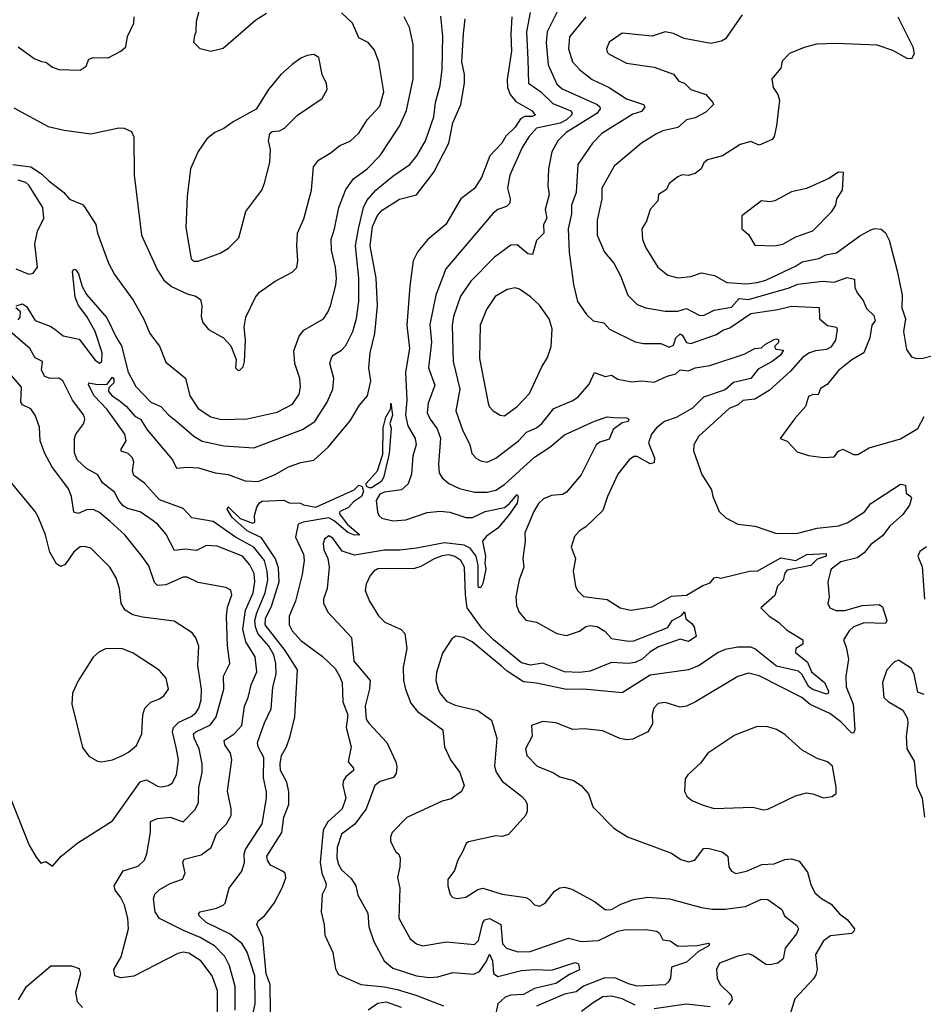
# Model space of a CAD drawing. Extents: x 1268547 to 1425625, y 515768 to 616754.
# Tile 408 of 507: x 1357802 to 1362021, y 603612 to 608212. Entities that reach past the tile are written whole.
import ezdxf

# ---------------------------------------------------------------- set-up
doc = ezdxf.new("R2010")
doc.units = 0

msp = doc.modelspace()

# ---------------------------------------------------------------- linework, layer by layer
at = {"layer": '0CON10XD'}
for points in [[(1358955, 608240), (1358905, 608208.6), (1358753, 608077), (1358695, 608063.3), (1358645, 608075.6), (1358615.6, 608105), (1358619.5, 608139.5), (1358625.6, 608155.6), (1358627.3, 608205), (1358646.5, 608275)], [(1357770.8, 607535), (1357855, 607524.5), (1357905, 607491.8), (1357938.2, 607458.2), (1358006.7, 607406.7), (1358035, 607372.5), (1358095, 607348.6), (1358105, 607338), (1358157.3, 607255), (1358166.4, 607215), (1358217.3, 607075), (1358245, 607020.8), (1358331.5, 606901.5), (1358382.4, 606812.4), (1358409.2, 606745), (1358455, 606686.2), (1358485, 606612.5), (1358577.2, 606537.2), (1358596.6, 606455), (1358636.2, 606395), (1358695, 606356.5), (1358745, 606343.5), (1358865, 606347.5), (1359005, 606378.7), (1359076.5, 606415), (1359107.1, 606462.9), (1359112.9, 606495), (1359110, 606535), (1359087.3, 606605), (1359081.5, 606665), (1359107.1, 606732.9), (1359128.6, 606761.4), (1359220, 606815), (1359241.5, 606845), (1359253.8, 606875), (1359278.5, 606971.5), (1359281.4, 607005), (1359276.4, 607055), (1359257.6, 607135), (1359255.9, 607185), (1359272.4, 607235), (1359291.5, 607335), (1359325, 607418), (1359361.5, 607468.5), (1359425, 607515.4), (1359485, 607576.5), (1359575.9, 607715), (1359607.9, 607787.9), (1359638.6, 607935), (1359639.3, 608095), (1359621.5, 608175), (1359596.7, 608225)], [(1357775, 607800), (1357935, 607712.9), (1358010, 607695), (1358135, 607678), (1358265, 607706), (1358290, 607705), (1358325, 607690), (1358336, 607665), (1358337.5, 607485), (1358370.9, 607205), (1358444.2, 607044.2), (1358475, 606995.6), (1358511.4, 606965), (1358585, 606930.9), (1358625, 606920), (1358645.8, 606905), (1358653.1, 606875), (1358650, 606825), (1358657.6, 606797.6), (1358684.4, 606764.4), (1358753.3, 606725), (1358788.3, 606688.3), (1358812.5, 606625), (1358810, 606585), (1358823, 606573), (1358830, 606575), (1358845, 606590), (1358852.5, 606615), (1358856, 606715), (1358850.8, 606775), (1358857.9, 606822.1), (1358903.3, 606915), (1358921.7, 606938.3), (1358995, 606990.8), (1359075, 607032), (1359095.6, 607054.4), (1359101.4, 607085), (1359095.6, 607155), (1359099.2, 607215), (1359129.3, 607280.7), (1359164.4, 607415.6), (1359174.5, 607525), (1359198, 607555), (1359252.2, 607587.8), (1359296.3, 607623.7), (1359345, 607644.4), (1359385, 607682.2), (1359425, 607743.3), (1359482.9, 607807.1), (1359502.1, 607875), (1359479.6, 608015), (1359458.9, 608068.9), (1359428.6, 608105), (1359385, 608127.1), (1359355.3, 608195.3), (1359305, 608244)], [(1357785.3, 606875), (1357815, 606883.7), (1357835, 606871.8), (1357875, 606806.4), (1357945, 606780.5), (1357966.7, 606766.7), (1358005.7, 606735), (1358079.5, 606719.5), (1358155, 606621.1), (1358175, 606606.9), (1358185.8, 606615), (1358186.7, 606655), (1358155.5, 606755), (1358116.5, 606825), (1358077.3, 606877.3), (1358061.9, 606915), (1358048.7, 607035), (1358055, 607046.7), (1358065, 607042.5), (1358077.2, 607025), (1358094.5, 606965), (1358115, 606928.6), (1358209.7, 606819.7), (1358253.9, 606725), (1358278.4, 606688.4), (1358309.6, 606565), (1358345, 606498.9), (1358415, 606425.6), (1358462, 606405), (1358496.4, 606366.4), (1358536.5, 606335), (1358615, 606266.9), (1358655, 606243.2), (1358755, 606221.8), (1358895, 606212.2), (1359121.9, 606298.1), (1359180.9, 606335), (1359237.1, 606425), (1359263.8, 606485), (1359268.5, 606535), (1359250.9, 606605), (1359257.4, 606632.6), (1359265.7, 606645), (1359305, 606668.5), (1359325, 606689.4), (1359357.3, 606755), (1359374.7, 606815.3), (1359385.3, 606895), (1359386.3, 607005), (1359370.5, 607155), (1359384.3, 607235), (1359407, 607335), (1359423.3, 607366.7), (1359465.2, 607414.8), (1359545, 607480.9), (1359623.1, 607535), (1359657.1, 607575), (1359696.4, 607645), (1359735, 607757.5), (1359744, 607825), (1359765, 607903.8), (1359775, 607980), (1359778.1, 608135), (1359768.5, 608228.5)], [(1357795.4, 608085.4), (1357870.3, 608030.3), (1357904, 608016), (1357925, 608012.5), (1357955, 607989.2), (1357985, 607979.2), (1358085, 607976.2), (1358113.3, 607995), (1358125, 608027.5), (1358145.4, 608035.4), (1358215, 608033.9), (1358275, 608064.2), (1358297.5, 608085), (1358305, 608132.5), (1358336, 608195), (1358336.2, 608225)], [(1360100.3, 608225), (1360094.7, 608144.7), (1360098.3, 608065), (1360077.7, 607932.3), (1360078.9, 607895), (1360092.5, 607862.5), (1360118.7, 607828.7), (1360195, 607785.3), (1360208.1, 607765), (1360195, 607759.4), (1360160.5, 607759.5), (1360140.8, 607749.2), (1360115, 607710), (1360072.2, 607667.8), (1360053.1, 607635), (1359996.9, 607575), (1359958.9, 607475), (1359926.3, 607423.7), (1359861.1, 607375), (1359791.8, 607255), (1359707.5, 607185), (1359661.1, 607128.9), (1359640, 607085), (1359623.7, 606966.3), (1359609.2, 606785), (1359622.1, 606675), (1359603.5, 606565), (1359610, 606435), (1359604, 606365), (1359613.7, 606313.7), (1359648, 606255), (1359652.8, 606225), (1359638.4, 606175), (1359631, 606089), (1359616.3, 606043.7), (1359584.8, 606015.2), (1359505, 606004.3), (1359484.2, 605995), (1359467.2, 605965), (1359472.2, 605912.2), (1359479.4, 605895), (1359492.9, 605882.9), (1359545, 605871.1), (1359605, 605874.8), (1359705, 605910.3), (1359765, 605915.9), (1359810.8, 605910.8), (1359885, 605886.3), (1359916.4, 605886.4), (1359975, 605914.6), (1360065, 605933.7), (1360088.5, 605951.5), (1360125, 605994), (1360129.5, 605985), (1360125, 605952.7), (1360085, 605895.3), (1360035, 605836.6), (1359981.3, 605798.7), (1359963.7, 605776.3), (1359977.1, 605705), (1359973.7, 605675), (1359978.7, 605645), (1359965, 605577.5), (1359955, 605558.8), (1359945, 605560), (1359942.5, 605572.5), (1359942.6, 605662.6), (1359932.8, 605705), (1359905, 605742.8), (1359877.1, 605757.1), (1359785, 605768.6), (1359655, 605742.6), (1359576.7, 605733.3), (1359505, 605734.3), (1359365, 605710.7), (1359308.3, 605728.3), (1359265, 605790), (1359245, 605800), (1359225, 605785.7), (1359219.2, 605765), (1359222.1, 605735), (1359241.5, 605695), (1359247.8, 605655), (1359237.7, 605555), (1359220.5, 605505), (1359221.1, 605485), (1359241.9, 605441.9), (1359351.5, 605325), (1359362.9, 605215), (1359438.2, 605125), (1359435.5, 605085.5), (1359415.4, 605005), (1359420.4, 604945), (1359432.1, 604925), (1359515.9, 604835.9), (1359558.9, 604745), (1359563.4, 604723.4), (1359559.4, 604690.6), (1359548, 604672), (1359485, 604652.4), (1359459.6, 604635), (1359419.2, 604525), (1359366.8, 604453.2), (1359305, 604407.1), (1359284.7, 604344.7), (1359282.6, 604295), (1359290, 604265), (1359305, 604241.1), (1359349.3, 604199.3), (1359371.9, 604165), (1359381.4, 604121.4), (1359427.3, 604037.3), (1359432.5, 603975), (1359456.4, 603906.4), (1359503.5, 603815), (1359545, 603780.9), (1359655, 603744.7), (1359715, 603737.3), (1359755, 603740), (1359825, 603761.2), (1359923.2, 603753.2), (1359948.6, 603765), (1359979.7, 603810.3), (1359995, 603846.2), (1360009.8, 603815), (1360015, 603756.7), (1360035, 603742.9), (1360145, 603769.5), (1360205, 603774.5), (1360285, 603771.9), (1360395, 603807.7), (1360411.5, 603801.5), (1360416.4, 603773.6), (1360368.4, 603751.6), (1360305, 603709.8), (1360205, 603686.9), (1360155, 603658.3), (1360095, 603654.8), (1360068.9, 603645), (1360034.2, 603615), (1360025, 603569.5)], [(1360184.7, 608245), (1360168.9, 608155), (1360173.8, 608025), (1360176.9, 607915), (1360235, 607874.2), (1360290.7, 607820.7), (1360375, 607786.5), (1360381, 607775), (1360377.9, 607765), (1360355.8, 607744.2), (1360325, 607727.6), (1360215.4, 607705), (1360179.1, 607665), (1360148.4, 607615), (1360090, 607485), (1360079.1, 607425), (1360091.7, 607375), (1360090.5, 607355), (1360075, 607338.6), (1360035, 607324.6), (1360012, 607308), (1359791.7, 607048.3), (1359744.8, 606925.2), (1359717.1, 606787.1), (1359724.7, 606705), (1359710.7, 606585), (1359740.4, 606505), (1359709.2, 606420.9), (1359704.6, 606375), (1359718.7, 606345), (1359751.1, 606301.1), (1359766.5, 606256.5), (1359757.1, 606135), (1359760.9, 606095), (1359775, 606071.4), (1359806, 606045), (1359855, 606021.8), (1359925.3, 606005.3), (1359985, 606003.9), (1360025, 606014.3), (1360065, 606040.3), (1360205, 606168), (1360277.1, 606215), (1360345, 606271.8), (1360485, 606336.2), (1360545, 606356.7), (1360575, 606353.1), (1360635, 606351.2), (1360646.7, 606345), (1360643.3, 606335), (1360615, 606328.8), (1360572.5, 606297.5), (1360555, 606252.8), (1360511.1, 606238.9), (1360494, 606226), (1360424.2, 606085.7), (1360355, 606003.9), (1360335.7, 605994.3), (1360285, 605989.3), (1360247.1, 605972.9), (1360225, 605951.9), (1360202.7, 605915), (1360160.9, 605815), (1360162.1, 605775), (1360151.2, 605695), (1360156.2, 605653.8), (1360134.3, 605595), (1360118.9, 605515), (1360122, 605475), (1360134.1, 605444.1), (1360165, 605406.2), (1360215, 605397.8), (1360309.2, 605345), (1360355.3, 605335.3), (1360415.2, 605354.8), (1360445, 605377.2), (1360465, 605382.1), (1360497.6, 605377.6), (1360534.3, 605355), (1360565, 605321.3), (1360645, 605308.1), (1360669.1, 605310.9), (1360827.6, 605372.4), (1360848.5, 605405), (1360891.6, 605428.4), (1360906, 605446), (1360912.2, 605412.2), (1360940.8, 605390.8), (1360951.5, 605375), (1360959.6, 605330.4), (1360925, 605307.3), (1360885, 605318), (1360785, 605281.7), (1360743.4, 605256.6), (1360708.8, 605225), (1360675, 605208.7), (1360645, 605204.4), (1360565, 605209.4), (1360465, 605168.8), (1360415, 605162), (1360345, 605164.8), (1360245, 605205.4), (1360186.9, 605196.9), (1360145, 605207.3), (1360014.8, 605314.8), (1359959.5, 605369.5), (1359891.9, 605465), (1359883.4, 605525), (1359878.3, 605655), (1359861.3, 605685), (1359834.5, 605704.5), (1359805, 605711.6), (1359775, 605707.5), (1359737.1, 605692.9), (1359675, 605656.8), (1359645, 605647.6), (1359475, 605646.6), (1359455, 605635.5), (1359438.5, 605615), (1359420, 605575), (1359415.7, 605545), (1359436.2, 605496.2), (1359477.1, 605427.1), (1359507, 605397), (1359583.8, 605363.8), (1359600, 605345), (1359610, 605275), (1359592.4, 605187.6), (1359594.6, 605125), (1359602.9, 605085), (1359628.7, 605018.7), (1359659.3, 604979.3), (1359725, 604933.8), (1359777.5, 604895), (1359785.5, 604815), (1359813.5, 604755), (1359857.5, 604695), (1359877.1, 604635), (1359864.2, 604605.8), (1359817.4, 604572.6), (1359775, 604560.5), (1359610, 604485), (1359540.8, 604415), (1359533.3, 604395), (1359534.2, 604375), (1359556.4, 604326.4), (1359573, 604313), (1359578.8, 604295), (1359577.1, 604255), (1359565.8, 604205), (1359577.8, 604155), (1359571.8, 604015), (1359625, 603917.5), (1359655, 603894.6), (1359685, 603886.2), (1359794.4, 603904.4), (1359925, 603891.5), (1359945, 603910.6), (1359965.1, 603994.9), (1359973.3, 604006.7), (1359995, 604013.4), (1360047.9, 603985), (1360056.6, 603895), (1360075, 603874.5), (1360127.8, 603857.8), (1360185, 603859.7), (1360365, 603920.8), (1360425, 603906.1), (1360505, 603910.7), (1360595, 603954.2), (1360625, 603960.6), (1360725, 603962.3), (1360775, 603954.5), (1360788.8, 603945), (1360805, 603913.1), (1360838.5, 603908.5), (1360875, 603884.6), (1360965, 603887.1), (1361017.3, 603897.3), (1361021.9, 603895), (1361019.6, 603885), (1360971, 603859), (1360915, 603809.1), (1360845, 603786.2), (1360840, 603735), (1360830, 603715), (1360815, 603702.9), (1360685, 603697.2), (1360645, 603708.1), (1360585, 603734.5), (1360533.6, 603736.4), (1360435, 603696.3), (1360399.6, 603670.4), (1360345, 603659), (1360215, 603602.9)], [(1360311.3, 608248.7), (1360265.2, 608154.8), (1360259.8, 608105), (1360270, 608000), (1360310.4, 607910.4), (1360335, 607888.9), (1360497.5, 607815), (1360510, 607805), (1360511.6, 607795), (1360496.2, 607773.8), (1360353.3, 607685), (1360315.3, 607645), (1360287.2, 607595), (1360270.7, 607515), (1360267.9, 607435), (1360274.6, 607395), (1360255.9, 607325), (1360264, 607285), (1360247.8, 607255), (1360249.1, 607215), (1360215, 607180), (1360196.5, 607115), (1360175, 607117.2), (1360125, 607159.6), (1360095, 607159.1), (1360018.4, 607101.6), (1359909.2, 606990.8), (1359859.7, 606920.3), (1359826.9, 606825), (1359821.1, 606785), (1359825.3, 606615), (1359856.5, 606485), (1359838.2, 606385), (1359869.7, 606295), (1359903.6, 606225), (1359913.6, 606185), (1359935, 606162.2), (1359955, 606150.9), (1359985, 606145.5), (1360025, 606162.7), (1360130.5, 606245), (1360168.9, 606285), (1360215, 606305.4), (1360239.5, 606325), (1360295.2, 606394.8), (1360385, 606432.1), (1360410.2, 606449.8), (1360460.8, 606509.2), (1360485, 606564.3), (1360535, 606545.6), (1360565, 606551.1), (1360595, 606533.1), (1360660.2, 606520.2), (1360705, 606524.6), (1360765, 606518), (1360825, 606546.2), (1360865, 606556.6), (1360885, 606575.8), (1360925, 606572.1), (1360955, 606585.2), (1361024.3, 606595.7), (1361185, 606648.8), (1361235, 606675.6), (1361265, 606678.2), (1361284.1, 606695.9), (1361325, 606717.8), (1361335, 606720.8), (1361345, 606715.5), (1361345, 606704.3), (1361325.6, 606685), (1361332, 606672), (1361367.3, 606667.3), (1361353.7, 606645), (1361315.8, 606615), (1361250.4, 606579.6), (1361215, 606536), (1361135, 606517), (1361095, 606482.3), (1360995, 606447.7), (1360943.8, 606396.2), (1360867, 606353), (1360812.5, 606335), (1360774.8, 606305.2), (1360751.2, 606275), (1360737.5, 606235), (1360765.6, 606165.6), (1360765, 606140.9), (1360745, 606136.6), (1360685, 606171.8), (1360669.5, 606170.5), (1360647.5, 606155), (1360595, 606088), (1360545.8, 605985), (1360525, 605918.8), (1360445, 605843.1), (1360415, 605824.4), (1360392.7, 605797.3), (1360377.6, 605747.6), (1360397.1, 605695), (1360386.5, 605635), (1360396.9, 605565), (1360405.7, 605545), (1360435, 605517.5), (1360545, 605503.6), (1360605.8, 605465), (1360655, 605452.7), (1360755, 605468.5), (1360845, 605519.2), (1360915, 605522.8), (1360991, 605569), (1361025, 605581.8), (1361045, 605604.6), (1361055, 605607.8), (1361075, 605602.8), (1361215, 605636.7), (1361245, 605635.6), (1361355, 605697.8), (1361425, 605685.8), (1361476.6, 605713.4), (1361567.5, 605717.5), (1361566.7, 605705), (1361525, 605692.3), (1361495, 605662.6), (1361385, 605640), (1361375, 605628.5), (1361367, 605593), (1361340.8, 605565), (1361327.5, 605522.5), (1361262.5, 605465), (1361300.8, 605425), (1361345, 605397.5), (1361382.2, 605362.2), (1361457.8, 605315), (1361458.1, 605295), (1361425.5, 605275), (1361424.7, 605255), (1361479.9, 605209.9), (1361498, 605165), (1361558.7, 605115), (1361577.6, 605075), (1361576.6, 605063.4), (1361569.5, 605060.5), (1361505, 605082.8), (1361486.4, 605095), (1361453.7, 605153.7), (1361438, 605168), (1361335, 605192.6), (1361235, 605273.3), (1361215, 605281), (1361155, 605281.3), (1361095, 605269.8), (1361063.1, 605255), (1360975, 605195.3), (1360925, 605175.3), (1360745, 605150.5), (1360615, 605067.3), (1360435.3, 605084.7), (1360355, 605082.8), (1360215, 605111.8), (1360155, 605118.2), (1360078, 605168), (1360052.1, 605192.1), (1359915, 605306), (1359875, 605326.2), (1359838.1, 605331.9), (1359820.2, 605319.8), (1359776.9, 605253.1), (1359747.8, 605162.2), (1359745.8, 605125), (1359755.3, 605085), (1359765, 605063.8), (1359795, 605028.7), (1359835, 605009.7), (1359941.2, 604985), (1360005, 604940), (1360030.6, 604855), (1360019.5, 604725), (1360027.3, 604697.3), (1360055.3, 604655.3), (1360144.4, 604585), (1360163.3, 604565), (1360171.5, 604545), (1360172.2, 604515), (1360165, 604496), (1360085, 604406), (1360055, 604396.2), (1360025, 604400), (1359898.3, 604371.7), (1359886.4, 604363.6), (1359870, 604325), (1359847.5, 604285), (1359832.4, 604237.6), (1359800.8, 604195), (1359801.4, 604165), (1359812, 604125), (1359825, 604112), (1359845, 604106), (1359885, 604112.2), (1359940.7, 604149.3), (1359965, 604154.4), (1360055, 604126.2), (1360165, 604111.2), (1360182.5, 604102.5), (1360205, 604077.5), (1360228.8, 604071.2), (1360256.2, 604085), (1360298.8, 604141.2), (1360324.1, 604155.9), (1360345, 604159.2), (1360379.7, 604149.7), (1360485, 604091.9), (1360536.4, 604053.6), (1360565, 604055.6), (1360609.3, 604080.7), (1360668.3, 604101.7), (1360735, 604112.5), (1360835.7, 604105.7), (1360985, 604063.8), (1361035, 604056.8), (1361096.3, 604056.3), (1361190.9, 604069.1), (1361265, 604103.1), (1361295, 604101.9), (1361360.8, 604055), (1361372, 604025), (1361430.1, 603980.1), (1361437.8, 603965), (1361428, 603942), (1361375.5, 603875), (1361366.9, 603825), (1361342, 603805), (1361305, 603796.8), (1361285, 603798.9), (1361225, 603840.7), (1361205, 603847.6), (1361155, 603837.2), (1361069.2, 603805), (1361055.6, 603775), (1361058.6, 603735), (1361071.9, 603705), (1361124.4, 603654.4), (1361128.1, 603635), (1361110.7, 603609.3)], [(1359874.7, 608145), (1359882.4, 608215)], [(1360444.8, 608225.2), (1360368.9, 608131.1), (1360364.1, 608075), (1360382.7, 608015), (1360416.6, 607976.6), (1360475, 607931.8), (1360555, 607895.3), (1360635, 607841.6), (1360715, 607816), (1360721.5, 607805), (1360705, 607782.7), (1360665, 607769.7), (1360520.1, 607679.9), (1360476.9, 607635), (1360408.2, 607535), (1360399.5, 607405), (1360378.8, 607345), (1360378.9, 607305), (1360363.4, 607235), (1360366.9, 607125), (1360388.1, 606975), (1360406, 606895), (1360448, 606835), (1360480, 606805), (1360528.8, 606795), (1360556.2, 606766.2), (1360675, 606706.2), (1360715, 606699.6), (1360795, 606698.5), (1360835, 606682.5), (1360855, 606690.6), (1360865.2, 606725), (1360885, 606743.9), (1360895, 606737.3), (1360915, 606703.5), (1360935, 606698.8), (1361055, 606741.2), (1361085, 606761.9), (1361117.9, 606772.1), (1361215, 606839.7), (1361342.1, 606857.9), (1361405, 606873.6), (1361535, 606867.1), (1361535.6, 606815), (1361572.7, 606782.7), (1361615, 606775.3), (1361618.8, 606765), (1361610.2, 606715), (1361588.6, 606681.4), (1361569.1, 606670.9), (1361518, 606665), (1361489.2, 606655), (1361458.5, 606635), (1361400.8, 606569.2), (1361300.5, 606479.5), (1361235, 606439.7), (1361177.8, 606432.2), (1361157.2, 606412.8), (1361114.8, 606395.2), (1360970.8, 606265), (1360949.2, 606225), (1360948.3, 606198.3), (1360987.2, 606087.2), (1361032, 606015), (1361038, 605985), (1361068, 605915), (1361098.8, 605885), (1361155, 605855.7), (1361235.6, 605845.6), (1361335, 605812.3), (1361435, 605812.9), (1361525, 605836.1), (1361625, 605846.7), (1361665, 605861.1), (1361695, 605880.4), (1361746.8, 605913.2), (1361775, 605952.3), (1361915, 606042.5), (1361936.9, 606036.9), (1361940, 606000), (1361962.5, 605985), (1361965.9, 605975.9), (1361956.1, 605943.9), (1361925, 605900.5), (1361863.8, 605846.2), (1361830.1, 605799.9), (1361775, 605760.6), (1361745, 605720.7), (1361711.7, 605698.3), (1361635, 605679.7), (1361591.1, 605645), (1361586.7, 605635), (1361574.3, 605585), (1361580.6, 605515), (1361575.6, 605485), (1361584, 605465), (1361612, 605452), (1361655, 605451.8), (1361735, 605475.3), (1361815, 605480), (1361829.5, 605469.5), (1361850.6, 605405), (1361845, 605391.4), (1361745.3, 605394.7), (1361694.1, 605375.9), (1361673.9, 605356.1), (1361648.6, 605315), (1361660.7, 605280.7), (1361671.8, 605225), (1361658.9, 605145), (1361660, 605095), (1361693.2, 605015), (1361700.8, 604895), (1361695, 604878.8), (1361685, 604880), (1361635, 604931.9), (1361585, 604971.2), (1361492, 605012), (1361453.1, 605045), (1361255, 605146.8), (1361205, 605158.5), (1361155, 605143.1), (1360958, 605025), (1360915, 605005.5), (1360885, 605000), (1360815, 605021.8), (1360783.2, 605016.8), (1360762.1, 604995), (1360755.5, 604965.5), (1360756.8, 604923.2), (1360734.4, 604885.6), (1360665, 604850.5), (1360635, 604847.5), (1360604.7, 604854.7), (1360525, 604890), (1360439.8, 604899.8), (1360385, 604896.5), (1360305, 604927.1), (1360245, 604932.9), (1360192, 604915), (1360194.5, 604865), (1360163.6, 604805), (1360170, 604775), (1360218.8, 604725), (1360294.3, 604694.3), (1360324.2, 604674.2), (1360387.6, 604657.6), (1360424, 604635), (1360457.1, 604595), (1360477.5, 604535), (1360576.7, 604435), (1360640, 604395), (1360845, 604318.1), (1360888.5, 604288.5), (1360925, 604277.5), (1360954.1, 604285.9), (1360995, 604339.4), (1361015, 604341.1), (1361082.5, 604325), (1361108, 604305), (1361113.5, 604255), (1361125, 604234.3), (1361145, 604223.3), (1361195, 604234.5), (1361266.7, 604265), (1361325, 604268.5), (1361375, 604289.1), (1361405, 604291.1), (1361441.2, 604281.2), (1361479.7, 604229.7), (1361495, 604171.2), (1361515, 604133.1), (1361545, 604106.9), (1361590.3, 604080.3), (1361628.9, 604035), (1361667.6, 604007.6), (1361699.2, 603965), (1361697.5, 603955), (1361685, 603943.1), (1361587.2, 603932.8), (1361555, 603908.6), (1361518.2, 603845), (1361525.5, 603775), (1361519.3, 603750.7), (1361508.2, 603731.8), (1361421.4, 603638.6), (1361377.8, 603495)], [(1361175, 608234), (1361097.1, 608122.9), (1361078, 608112), (1361029.6, 608099.6), (1360905, 608124.4), (1360855, 608147.5), (1360815, 608154.2), (1360755, 608134.2), (1360615, 608149.4), (1360554, 608106), (1360541.4, 608075), (1360545, 608060), (1360555, 608050), (1360635, 608008.1), (1360765, 607989.4), (1360855, 607957.1), (1360880, 607925), (1360905.8, 607915), (1360936.1, 607886.1), (1361005, 607862), (1361038.8, 607825), (1361041.2, 607815), (1361005, 607779.5), (1360955, 607753.8), (1360915, 607744.5), (1360875, 607708.2), (1360805, 607692.7), (1360775, 607678.9), (1360705.7, 607635), (1360577.5, 607527.5), (1360519.4, 607425), (1360520, 607375), (1360498.5, 607275), (1360497.8, 607205), (1360532.9, 607125), (1360575.5, 607075), (1360606.5, 607015), (1360640.9, 606925), (1360685, 606880.5), (1360725, 606866.1), (1360815, 606849.3), (1360875, 606849.6), (1360915, 606862.6), (1360975, 606831.5), (1360995, 606829.3), (1361045, 606854.6), (1361125, 606869.5), (1361160.6, 606909.4), (1361205, 606905.1), (1361395, 606958.5), (1361435, 606976.5), (1361550.2, 606990.2), (1361605, 606985.9), (1361665, 607008), (1361698.9, 606998.9), (1361700.8, 606960.7), (1361711.2, 606935), (1361739.6, 606899.6), (1361755, 606862.2), (1361789.1, 606829.1), (1361796.7, 606805), (1361780.7, 606785), (1361771.1, 606725), (1361743.2, 606655), (1361687.2, 606622.8), (1361625, 606572.2), (1361571.9, 606508.1), (1361540.9, 606489.1), (1361530, 606460), (1361505, 606460.9), (1361485, 606451.1), (1361471.4, 606405), (1361421.4, 606348.6), (1361352.5, 606255), (1361385, 606242.5), (1361432.3, 606192.3), (1361485, 606175.8), (1361555, 606167.1), (1361605, 606170), (1361625, 606196.7), (1361645, 606206), (1361695, 606180.8), (1361715, 606180), (1361768.3, 606211.7), (1361915, 606253.3), (1361995, 606302), (1362025, 606358)], [(1361902, 608225), (1361972, 608085), (1361977.3, 608052.7), (1361965, 608028.8), (1361945, 608030.8), (1361878, 608068), (1361805, 608092.5), (1361615, 608100.9), (1361522.6, 608097.4), (1361465, 608081.9), (1361396.6, 608053.4), (1361362.4, 608017.6), (1361355.6, 607984.4), (1361313.3, 607935), (1361320, 607895), (1361341.7, 607861.7), (1361350, 607835), (1361335.9, 607715.9), (1361324.4, 607665.6), (1361315, 607652), (1361255, 607625.7), (1361215, 607643.1), (1361165, 607628.6), (1361083.3, 607575), (1361012.8, 607557.2), (1360996.4, 607543.6), (1360984, 607515), (1360955, 607492.9), (1360925, 607484.4), (1360895, 607486.2), (1360875, 607477.5), (1360835, 607446.2), (1360822.1, 607417.9), (1360784.2, 607395), (1360780.8, 607365), (1360746, 607325), (1360729.1, 607270.9), (1360706, 607235), (1360710, 607185), (1360725, 607146.2), (1360781.9, 607055), (1360827.6, 607017.6), (1360874.1, 607005.9), (1360935, 607012.5), (1360985, 607029.4), (1361046.2, 607016.2), (1361104.1, 606984.1), (1361195, 606977.6), (1361244.7, 606984.7), (1361285, 606995.2), (1361427.7, 607062.3), (1361455, 607080.5), (1361533.5, 607096.5), (1361565, 607112.7), (1361615, 607122.9), (1361725, 607202.5), (1361775, 607230.6), (1361795, 607236.7), (1361823.4, 607233.4), (1361845, 607216), (1361861.4, 607181.4), (1361898.8, 607038.8), (1361921.8, 606925), (1361920.6, 606865), (1361936.9, 606815), (1361928.9, 606755), (1361941.7, 606671.7), (1361965, 606636.2), (1361988.3, 606628.3), (1362018.8, 606631.2), (1362115, 606656.2)], [(1358884.3, 603535), (1358901.7, 603615), (1358900.4, 603745), (1358865, 603855.6), (1358840.8, 603895), (1358785, 603939.6), (1358673.6, 603995), (1358640, 604025), (1358637.1, 604035), (1358645, 604044.2), (1358721.8, 604061.8), (1358752.9, 604075), (1358761.4, 604085), (1358780.6, 604155), (1358840, 604235), (1358852.2, 604275), (1358850, 604315), (1358856.1, 604335), (1358933.9, 604455), (1358954.5, 604575), (1358954.5, 604604.5), (1358940.3, 604670.3), (1358942, 604765), (1358915.4, 604815), (1358912.5, 604835), (1358945, 604926.9), (1358976.7, 604993.3), (1358984.2, 605094.2), (1359000.2, 605155), (1358998.7, 605205), (1358988.5, 605245), (1358966.2, 605285), (1358914.3, 605344.3), (1358903.2, 605375), (1358900.9, 605405), (1358909.4, 605440.6), (1358949, 605535), (1358960.8, 605595), (1358958.4, 605635), (1358945.8, 605685), (1358895, 605747), (1358809.2, 605795), (1358705, 605867.2), (1358605.4, 605885.4), (1358565, 605928.2), (1358455, 605968.3), (1358385, 606046.5), (1358335, 606082.2), (1358328.9, 606105), (1358335.3, 606145), (1358328.7, 606165), (1358309.4, 606185), (1358276.2, 606196.2), (1358275.8, 606205), (1358299.1, 606245), (1358293.7, 606275), (1358210.5, 606390.5), (1358150.5, 606455), (1358124, 606506), (1358125, 606515.6), (1358165, 606506.8), (1358211.2, 606508.8), (1358235, 606541.2), (1358241.7, 606531.7), (1358241.8, 606515), (1358218.5, 606491.5), (1358216.9, 606475), (1358233.8, 606455), (1358264.7, 606435), (1358301.2, 606405), (1358340, 606360), (1358365.9, 606345), (1358397.6, 606295), (1358516.5, 606155), (1358535, 606117.1), (1358585, 606121.8), (1358637.7, 606117.7), (1358715, 606095.3), (1358775, 606087.9), (1358855, 606057.9), (1358915, 606054.6), (1358995, 606086.8), (1359056.8, 606123.2), (1359115, 606142.5), (1359175, 606153.8), (1359242.7, 606215), (1359345, 606338.1), (1359389.3, 606410.7), (1359425.5, 606455), (1359440.9, 606525), (1359432, 606585), (1359438.4, 606655), (1359460.6, 606745), (1359472.1, 606875), (1359466.3, 607005), (1359438.8, 607155), (1359449.5, 607245), (1359472.9, 607297.1), (1359495, 607322.5), (1359575, 607372.6), (1359655, 607393.2), (1359735, 607500), (1359805.9, 607635), (1359825, 607729.2), (1359861.6, 607815), (1359878.5, 607915), (1359878.9, 607955), (1359867, 608015), (1359874.7, 608145)], [(1358635, 607083.6), (1358738.9, 607121.1), (1358776.7, 607145), (1358825, 607192.5), (1358858.6, 607315), (1358932.5, 607415), (1358945, 607447.5), (1358970.6, 607545), (1358972.9, 607605), (1358964.2, 607645.8), (1358969.7, 607680.3), (1358981.2, 607688.8), (1359015, 607692.5), (1359038.8, 607705), (1359100, 607765), (1359215, 607843.3), (1359238, 607885), (1359234.1, 607914.1), (1359214.3, 607955), (1359199.2, 608035), (1359175, 608048.9), (1359145, 608044.4), (1359115, 608031.4), (1359075, 608002.5), (1359022.2, 607955), (1358964.4, 607885), (1358906.7, 607793.3), (1358798.8, 607735), (1358755, 607704), (1358713.8, 607685), (1358676.2, 607655), (1358635, 607596.2), (1358599.2, 607515), (1358584, 607385), (1358578.8, 607241.2), (1358602.5, 607095), (1358613.8, 607083.8), (1358635, 607083.6)], [(1361325.7, 607155.7), (1361365, 607163.8), (1361425, 607196.9), (1361505, 607225.8), (1361593.7, 607316.3), (1361612.5, 607345), (1361616.7, 607375), (1361643.8, 607415), (1361648.3, 607498.3), (1361625, 607500), (1361579.5, 607470.5), (1361475, 607422.5), (1361405, 607407.1), (1361327.5, 607365), (1361305, 607360.8), (1361265, 607365.6), (1361174, 607296), (1361173.3, 607235), (1361205, 607208.8), (1361235, 607158.8), (1361325.7, 607155.7)], [(1357785, 607047.1), (1357845, 607022.9), (1357865, 607028), (1357885.8, 607055), (1357873.6, 607165), (1357885, 607223.3), (1357915.2, 607284.8), (1357910.3, 607335), (1357845, 607438.9), (1357831, 607451), (1357795, 607462.3)], [(1360065, 606361.1), (1360124.8, 606405.2), (1360182.3, 606465), (1360239.8, 606590.2), (1360266.2, 606633.8), (1360283.5, 606685), (1360287.4, 606767.4), (1360274.3, 606815), (1360228.3, 606878.3), (1360187.1, 606917.1), (1360135, 606953.1), (1360115, 606958.5), (1360078.1, 606951.9), (1360022, 606918), (1359982.2, 606857.8), (1359952.5, 606785), (1359948.8, 606628.8), (1359989.8, 606419.8), (1359994.6, 606404.6), (1360012.5, 606385), (1360045, 606364.4), (1360065, 606361.1)], [(1357795, 606810.1), (1357805, 606822.2), (1357806.2, 606846.2), (1357784.7, 606865)], [(1358808.4, 603585), (1358809.1, 603695), (1358782.1, 603792.1), (1358759.6, 603835), (1358712.5, 603885), (1358645.5, 603925), (1358566.5, 603956.5), (1358455, 604012.9), (1358434.2, 604044.2), (1358426.7, 604105), (1358433.7, 604126.3), (1358453.4, 604146.6), (1358505, 604177.3), (1358562.9, 604197.1), (1358574.4, 604225.6), (1358564.4, 604275), (1358569.7, 604290.3), (1358649.6, 604310.4), (1358695.8, 604344.2), (1358721, 604409), (1358768.2, 604455), (1358789.6, 604495), (1358789.2, 604525), (1358772.4, 604607.6), (1358792.7, 604755), (1358787.1, 604785), (1358760, 604825), (1358756.5, 604845), (1358803.6, 604876.4), (1358839.2, 604915), (1358851.8, 605005), (1358868.5, 605045), (1358882.5, 605105), (1358909.3, 605165), (1358901.2, 605235), (1358857.6, 605305), (1358844.8, 605365), (1358856.7, 605453.3), (1358892.8, 605535), (1358899.7, 605585), (1358897.6, 605625), (1358876.8, 605665), (1358842, 605705), (1358725, 605752.4), (1358675, 605754.7), (1358628.1, 605731.9), (1358575, 605738.1), (1358525, 605731.5), (1358485, 605810), (1358446.4, 605855), (1358425, 605870.8), (1358365, 605912.3), (1358305, 605927.9), (1358285, 605940), (1358264.5, 605965), (1358244.4, 606005), (1358188.5, 606048.5), (1358167.1, 606085), (1358114.6, 606115), (1358070.5, 606155), (1358058, 606188), (1358058.5, 606255), (1358064.7, 606275.3), (1358101.9, 606325), (1358106.5, 606345), (1358102.2, 606365), (1358049.5, 606435), (1358004.5, 606525), (1357985, 606537.2), (1357945, 606535.8), (1357919.2, 606545), (1357904.2, 606575), (1357909.4, 606615), (1357875, 606632.3), (1357850.5, 606675), (1357747.6, 606765)], [(1358725.2, 603575), (1358725.7, 603675), (1358701.4, 603745), (1358648.8, 603815), (1358591.5, 603851.5), (1358565, 603855.8), (1358541, 603849), (1358335, 603743.3), (1358275, 603735.7), (1358246.7, 603745), (1358242, 603775), (1358275.4, 603834.6), (1358310.4, 603965), (1358307.7, 604015), (1358291.4, 604075), (1358273.2, 604113.2), (1358248.9, 604145), (1358243.1, 604165), (1358285, 604235.8), (1358355, 604257.3), (1358384.7, 604285.3), (1358396.1, 604315), (1358413.6, 604415), (1358413.2, 604466.8), (1358445, 604480.3), (1358505, 604486), (1358565, 604464), (1358619.3, 604520.7), (1358636.7, 604553.3), (1358639.4, 604625), (1358654.2, 604695), (1358654.2, 604735), (1358640.3, 604805), (1358616.7, 604855), (1358614.1, 604875), (1358624.3, 604885.7), (1358692.9, 604917.1), (1358720, 604955), (1358755.8, 605085), (1358753.2, 605145), (1358782.9, 605205), (1358772.7, 605287.3), (1358767.8, 605425), (1358772.6, 605467.4), (1358792.7, 605525), (1358787.6, 605547.6), (1358765, 605560), (1358635, 605582.1), (1358585, 605608.2), (1358565, 605607.3), (1358485, 605572.3), (1358445, 605569.4), (1358432.5, 605582.5), (1358405, 605660), (1358374.1, 605704.1), (1358293.8, 605805), (1358225, 605868), (1358175, 605909.6), (1358145, 605923.9), (1358115, 605922.4), (1358075, 605905.6), (1358055, 605911.2), (1358043.9, 605985), (1358030.5, 606020.5), (1357952.3, 606125), (1357919.2, 606185), (1357897.8, 606245), (1357895, 606307.5), (1357874, 606365), (1357854.4, 606394.4), (1357815, 606412.5), (1357807.1, 606425), (1357811.2, 606495), (1357743.2, 606573.2)], [(1359435, 606024.6), (1359421.5, 606031.5), (1359419.1, 606045), (1359472.4, 606105), (1359498.4, 606181.6), (1359498.5, 606305), (1359512.2, 606355), (1359534.4, 606395), (1359535, 606420), (1359543.4, 606365), (1359530.7, 606325), (1359536.6, 606303.4), (1359526.9, 606185), (1359502.5, 606077.5), (1359490.7, 606055), (1359445, 606025.2), (1359435, 606024.6)], [(1357757.7, 604577.7), (1357846.7, 604355), (1357879.3, 604299.3), (1357901.7, 604271.7), (1357925, 604280), (1357955, 604257.5), (1357996, 604304), (1358073.2, 604366.8), (1358235, 604469.2), (1358365, 604651.5), (1358395, 604660.4), (1358445, 604631.8), (1358465, 604627.9), (1358495, 604633.8), (1358514.1, 604645.9), (1358534.6, 604685), (1358544.1, 604755), (1358532.5, 604812.5), (1358515.7, 604885), (1358520, 604905), (1358545, 604931), (1358602.8, 604957.2), (1358625, 604974.1), (1358638.1, 604995), (1358648.9, 605035), (1358651.4, 605085), (1358634.6, 605195), (1358639.4, 605285), (1358624.4, 605324.4), (1358607.4, 605347.4), (1358522.8, 605402.8), (1358375, 605420.3), (1358331.3, 605431.3), (1358295, 605452.9), (1358275.5, 605485), (1358268.2, 605555), (1358253.5, 605605), (1358223.1, 605655), (1358135, 605743.3), (1358105, 605751.5), (1358085, 605748.5), (1358055, 605725.6), (1358015, 605666.5), (1357995, 605658.1), (1357975, 605669.4), (1357943.8, 605725), (1357923.1, 605805), (1357889.1, 605889.1), (1357874, 605915), (1357756.9, 606056.9)], [(1358973.7, 603575), (1358971.3, 603705), (1358953.4, 603755), (1358937.6, 603925), (1358908.9, 603985), (1358915, 604002.2), (1358944.7, 604025.3), (1358991.1, 604085), (1359029.8, 604160.2), (1359045, 604203.3), (1359041.1, 604225), (1359030, 604235), (1358972.8, 604262.8), (1358959, 604285), (1358956.1, 604305), (1359025.6, 604414.4), (1359036.2, 604486.2), (1359059, 604545), (1359058.3, 604605), (1359049.4, 604649.4), (1359020.5, 604705), (1359017.8, 604735), (1359025.3, 604775), (1359047.7, 604815), (1359064.7, 604865), (1359086.2, 604955), (1359099.8, 605175), (1359042, 605265), (1358948.4, 605385), (1358950.1, 605415), (1358978.5, 605471.5), (1359014.4, 605585), (1359010.8, 605650.9), (1358996.7, 605693.3), (1358931.2, 605791.2), (1358865, 605824.7), (1358795, 605886.5), (1358770.8, 605925), (1358775, 605935.8), (1358831.1, 605881.1), (1358890.7, 605859.3), (1358900, 605865), (1358898.1, 605895), (1358909.7, 605935), (1358922.5, 605955), (1358935, 605962.1), (1359035, 605966.7), (1359060, 605955), (1359113, 605953), (1359127.5, 605945), (1359185, 605934.7), (1359363.3, 606015), (1359385, 606037.2), (1359401.2, 606031.2), (1359407.8, 606007.8), (1359398.1, 605985), (1359361.1, 605958.9), (1359337.4, 605932.6), (1359298, 605915), (1359293.4, 605905), (1359333, 605853), (1359390, 605805), (1359365, 605804), (1359335, 605816.1), (1359270.9, 605870.9), (1359245, 605885.2), (1359125.6, 605864.4), (1359102.5, 605855), (1359090, 605795), (1359127.5, 605715), (1359130, 605685), (1359120.4, 605619.6), (1359090.7, 605495), (1359060.3, 605425), (1359060.4, 605385), (1359075, 605356.9), (1359115, 605311.5), (1359215, 605237.9), (1359275, 605180.7), (1359295, 605145.6), (1359307.1, 605115), (1359311.1, 605025), (1359334.5, 604965), (1359326.1, 604905), (1359349.2, 604815), (1359336.3, 604745), (1359360.4, 604715), (1359360, 604705), (1359325.3, 604675), (1359312.2, 604655), (1359310.7, 604635), (1359324.2, 604575), (1359307.1, 604525), (1359240.6, 604465), (1359219.6, 604425), (1359204.4, 604275), (1359212.8, 604225), (1359233.5, 604175), (1359230.9, 604159.1), (1359214.2, 604125), (1359209.2, 604045), (1359223.9, 603983.9), (1359227.1, 603935), (1359263.8, 603855), (1359277.3, 603777.3), (1359290.8, 603750.8), (1359395, 603704.1), (1359505, 603693.5), (1359565, 603681), (1359651.9, 603655), (1359781.2, 603605)], [(1362035, 605748.9), (1362005, 605726.9), (1361995.7, 605705), (1362015.9, 605655.9), (1362025.7, 605505)], [(1358185, 604744.2), (1358235, 604754.4), (1358285, 604775.6), (1358310.6, 604789.4), (1358348, 604822), (1358373.1, 604875), (1358377.9, 604965), (1358386.7, 604995), (1358415, 605023.1), (1358455, 605039.2), (1358475, 605054), (1358497.1, 605085), (1358485.7, 605135), (1358453.7, 605173.7), (1358332, 605252), (1358282.4, 605272.4), (1358205.8, 605274.2), (1358172.3, 605257.7), (1358146.1, 605233.9), (1358126.7, 605205), (1358075, 605123.3), (1358049.2, 605065), (1358045.8, 605015), (1358095, 604812.5), (1358125, 604771.2), (1358165, 604748.8), (1358185, 604744.2)], [(1362025, 605060), (1361995, 605070), (1361977.5, 605155), (1361965, 605180.8), (1361905, 605219.2), (1361885, 605211.2), (1361850, 605175), (1361830.8, 605115), (1361835.9, 605045.9), (1361856.4, 605026.4), (1361925, 604986.7), (1361946.6, 604946.6), (1361948.9, 604925), (1361940, 604865), (1361943.1, 604805), (1361978.7, 604748.7), (1361988.9, 604635), (1362015.8, 604575), (1362025.8, 604485.8)], [(1361275, 604520.8), (1361295, 604524.2), (1361424.4, 604585.6), (1361475, 604600), (1361505, 604596), (1361555, 604576.7), (1361595, 604582.5), (1361613.6, 604596.4), (1361614.1, 604625.9), (1361596.2, 604725), (1361573.3, 604745), (1361525, 604760.8), (1361455, 604800), (1361375, 604872.5), (1361335.5, 604895.5), (1361295, 604908.6), (1361245, 604910), (1361140.7, 604869.3), (1361015, 604785.8), (1360981.3, 604738.7), (1360922, 604685), (1360908.8, 604665), (1360906.4, 604606.4), (1360916.2, 604585), (1360940, 604565), (1360992.4, 604542.4), (1361045, 604527.1), (1361225, 604532.9), (1361275, 604520.8)], [(1357797.2, 603632.8), (1357835, 603695.6), (1357948.3, 603791.7), (1358045, 603792.5), (1358079.5, 603779.5), (1358086, 603755), (1358062.6, 603667.4), (1358070.5, 603625), (1358095, 603598.1)], [(1359585, 603597.6), (1359515, 603622.7), (1359475, 603616), (1359428.8, 603585)], [(1360675, 603608.4), (1360615, 603638.6), (1360565, 603650.7), (1360525, 603646.5), (1360480.1, 603619.9), (1360425, 603578.5)], [(1361025, 603601.3), (1360915, 603613.3), (1360765, 603590.6)]]:
    msp.add_lwpolyline(points, dxfattribs=at)

doc.saveas('drawing.dxf')
